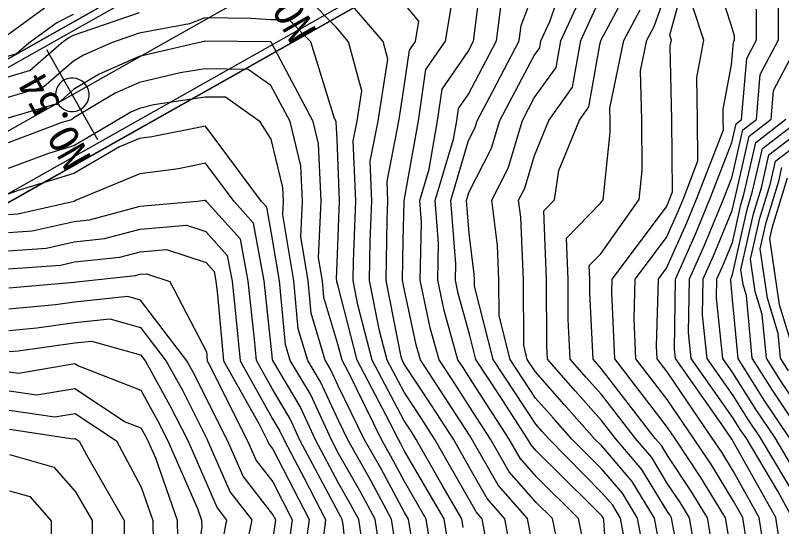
# Model space of a CAD drawing. Extents: x 42655 to 43811, y -141820 to -141156.
# Drawn here: x 43032.8 to 43092.1, y -141500.6 to -141461.1 of the extents above; entities that cross this region are included whole.
import ezdxf

# ---------------------------------------------------------------- set-up
doc = ezdxf.new("R2010")
doc.units = 0
for name, color, linetype in [('D-BMK-HTXT_1', 7, 'Continuous'), ('D-BMK_1', 7, 'Continuous'), ('D-STR-STR2トンネル', 7, 'Continuous'), ('ZE_HICN', 7, 'Continuous'), ('ZE_LWCN', 7, 'Continuous'), ('着色', 7, 'Continuous')]:
    doc.layers.add(name, color=color, linetype=linetype)

msp = doc.modelspace()

# ---------------------------------------------------------------- linework, layer by layer
at = {"layer": 'D-BMK-HTXT_1'}
msp.add_line((43039.172, -141470.701), (43035.238, -141463.735), dxfattribs=at)
msp.add_lwpolyline([(43035.905, -141467.218), (43035.926, -141467.451), (43035.988, -141467.675), (43036.089, -141467.885), (43036.226, -141468.074), (43036.395, -141468.235), (43036.589, -141468.363), (43036.804, -141468.455), (43037.031, -141468.507), (43037.264, -141468.517), (43037.495, -141468.486), (43037.716, -141468.414), (43037.922, -141468.303), (43038.104, -141468.158), (43038.257, -141467.983), (43038.377, -141467.782), (43038.459, -141467.564), (43038.5, -141467.335), (43038.5, -141467.102), (43038.459, -141466.873), (43038.377, -141466.654), (43038.257, -141466.454), (43038.104, -141466.279), (43037.922, -141466.134), (43037.716, -141466.023), (43037.495, -141465.951), (43037.264, -141465.92), (43037.031, -141465.93), (43036.804, -141465.982), (43036.589, -141466.074), (43036.395, -141466.202), (43036.226, -141466.363), (43036.089, -141466.552), (43035.988, -141466.762), (43035.926, -141466.986), (43035.905, -141467.218)], dxfattribs=at)
at = {"layer": 'D-BMK_1'}
msp.add_lwpolyline([(43137.071, -141410.824), (43136.635, -141411.07), (43136.2, -141411.316), (43135.765, -141411.561), (43135.329, -141411.807), (43134.894, -141412.053), (43134.458, -141412.299), (43134.023, -141412.544), (43133.587, -141412.79), (43133.152, -141413.036), (43132.717, -141413.282), (43132.281, -141413.528), (43131.846, -141413.773), (43131.41, -141414.019), (43130.975, -141414.265), (42932.715, -141526.226)], dxfattribs=at)
at = {"layer": 'D-STR-STR2トンネル'}
for p, q in [((43087.053, -141433.469), (42774.793, -141609.807)), ((43087.348, -141433.992), (42775.088, -141610.33)), ((43091.527, -141441.393), (42779.268, -141617.731)), ((43091.822, -141441.915), (42779.563, -141618.253))]:
    msp.add_line(p, q, dxfattribs=at)
at = {"layer": 'ZE_HICN'}
for points in [[(43090.814, -141503.12), (43090.324, -141499.936), (43088.325, -141496.368), (43087.418, -141494.877), (43086.69, -141493.79), (43083.201, -141488.657), (43082.427, -141487.647), (43082.384, -141486.669), (43082.524, -141481.484), (43083.163, -141480.628), (43084.694, -141477.185), (43085.469, -141475.308), (43087.548, -141469.927), (43087.542, -141469.135), (43087.525, -141468.325), (43088.178, -141464.896), (43088.324, -141463.156), (43088.422, -141462.969), (43088.422, -141462.659), (43088.163, -141461.8), (43086.991, -141458.211)], [(43067.438, -141500.715), (43067.328, -141500.044), (43065.816, -141497.433), (43063.804, -141493.897), (43063.396, -141493.262), (43062.866, -141492.456), (43060.387, -141487.751), (43059.287, -141483.472), (43058.913, -141481.595), (43058.942, -141480.114), (43059.119, -141475.431), (43058.928, -141470.787), (43059.224, -141469.268), (43059.596, -141466.919), (43058.572, -141463.109), (43057.635, -141462.007), (43055.369, -141459.692)], [(43084.715, -141506.125), (43083.619, -141500.407), (43083.546, -141499.968), (43083.422, -141499.764), (43083.252, -141499.51), (43081.254, -141496.216), (43079.201, -141493.825), (43078.13, -141492.436), (43076.091, -141490.134), (43073.939, -141487.687), (43073.888, -141486.63), (43073.864, -141481.525), (43073.665, -141476.21), (43074.492, -141475.359), (43074.836, -141473.075), (43076.412, -141469.188), (43077.158, -141468.144), (43077.994, -141463.36), (43078.064, -141463.017), (43080.03, -141459.334)], [(43076.709, -141501.774), (43076.336, -141500.001), (43073.062, -141496.754), (43071.826, -141495.349), (43070.979, -141493.864), (43067.938, -141489.138), (43067.424, -141488.336), (43067.019, -141487.72), (43065.964, -141483.924), (43065.461, -141481.564), (43065.524, -141478.699), (43065.276, -141475.403), (43066.675, -141470.659), (43066.928, -141469.232), (43067.064, -141468.29), (43067.835, -141467.174), (43069.999, -141463.055), (43070.384, -141460.018)], [(43042.365, -141460.872), (43037.94, -141462.41), (43037.285, -141462.623), (43036.946, -141462.798), (43036.376, -141463.213), (43033.951, -141465.334), (43032.212, -141465.853)], [(43092.671, -141493.762), (43090.716, -141490.845), (43088.688, -141487.618), (43088.263, -141483.06), (43088.114, -141481.63), (43088.117, -141481.458), (43088.165, -141481.349), (43088.254, -141481.134), (43089.381, -141476.084), (43089.812, -141474.686), (43090.562, -141471.386), (43093.264, -141469.308)], [(43061.251, -141504.212), (43060.625, -141500.075), (43059.518, -141498.004), (43057.789, -141494.968), (43057.235, -141493.928), (43055.614, -141490.382), (43054.061, -141487.78), (43053.689, -141486.538), (43053.225, -141481.622), (43052.621, -141477.955), (43052.243, -141475.91), (43051.843, -141475.466), (43047.494, -141469.64), (43043.35, -141470.481), (43042.411, -141470.607), (43040.843, -141471.257), (43037.335, -141473.314), (43033.01, -141474.637), (43032.254, -141474.919)], [(43032.288, -141482.164), (43037.36, -141481.714), (43037.374, -141481.712), (43037.528, -141481.695), (43042.081, -141481.214), (43042.46, -141481.114), (43042.954, -141481.07), (43044.756, -141481.661), (43047.576, -141487.111), (43047.643, -141487.811), (43047.772, -141488.042), (43050.735, -141493.959), (43051.414, -141495.518), (43052.711, -141497.182), (43054.219, -141500.105), (43053.497, -141505.367)], [(43032.326, -141490.134), (43034.458, -141490.453), (43037.413, -141489.945), (43041.295, -141492.527), (43042.515, -141493.004), (43042.845, -141493.6), (43043.044, -141493.995), (43043.628, -141495.327), (43045.319, -141500.147), (43045.358, -141502.923), (43044.891, -141506.311), (43044.355, -141508.454), (43042.601, -141511.319), (43042.142, -141511.927), (43041.808, -141512.489), (43037.541, -141517.257), (43036.906, -141517.902), (43035.982, -141518.679), (43033.676, -141520.154), (43032.469, -141520.84)]]:
    msp.add_lwpolyline(points, dxfattribs=at)
at = {"layer": 'ZE_LWCN'}
for points in [[(43080.013, -141502.208), (43079.595, -141499.986), (43078.989, -141498.986), (43078.157, -141498.017), (43074.042, -141493.849), (43073.527, -141493.269), (43073.043, -141492.719), (43069.742, -141487.707), (43068.302, -141482.032), (43068.3, -141481.551), (43068.281, -141481.091), (43067.886, -141477.958), (43067.693, -141475.391), (43067.871, -141474.786), (43069.619, -141471.356), (43070.258, -141469.217), (43072.91, -141464.189), (43073.349, -141463.575), (43073.442, -141463.039), (43074.134, -141461.538), (43075.745, -141456.865)], [(43088.36, -141503.797), (43087.716, -141499.948), (43085.819, -141496.832), (43083.79, -141493.804), (43083.221, -141492.966), (43079.155, -141487.663), (43078.926, -141482.521), (43078.954, -141481.501), (43083.141, -141475.888), (43083.305, -141475.519), (43083.388, -141475.318), (43083.611, -141474.741), (43083.566, -141469.154), (43083.447, -141463.434), (43083.532, -141462.992), (43083.403, -141462.599), (43084.972, -141456.822)], [(43081.707, -141504.241), (43080.907, -141499.98), (43079.744, -141498.063), (43078.148, -141496.205), (43075.814, -141493.841), (43074.382, -141492.224), (43073.034, -141490.692), (43071.064, -141487.701), (43070.205, -141484.314), (43070.192, -141481.542), (43070.081, -141478.889), (43069.639, -141475.382), (43070.905, -141472.899), (43072.006, -141469.208), (43072.925, -141467.467), (43074.618, -141465.098), (43074.979, -141463.032), (43077.647, -141457.242)], [(43073.095, -141503.734), (43072.411, -141500.02), (43070.129, -141497.425), (43068.104, -141493.877), (43067.96, -141493.652), (43065.813, -141490.306), (43064.119, -141487.733), (43063.797, -141486.574), (43062.817, -141481.97), (43062.738, -141481.577), (43062.8, -141478.495), (43062.866, -141475.51), (43062.858, -141475.414), (43062.899, -141475.276), (43063.97, -141469.246), (43064.543, -141465.266), (43066.058, -141463.074), (43066.915, -141457.969)], [(43075.108, -141503.732), (43074.325, -141500.011), (43073.072, -141498.768), (43070.978, -141496.387), (43069.542, -141493.871), (43067.949, -141491.395), (43066.619, -141489.321), (43065.569, -141487.727), (43064.88, -141485.249), (43064.097, -141481.571), (43064.195, -141477.104), (43064.067, -141475.408), (43064.787, -141472.967), (43065.449, -141469.239), (43065.803, -141466.778), (43067.82, -141463.86), (43068.239, -141463.063), (43068.857, -141458.185)], [(43092.88, -141499.924), (43091.75, -141497.906), (43089.302, -141493.778), (43088.858, -141493.116), (43088.306, -141492.238), (43085.067, -141487.635), (43084.857, -141485.613), (43084.917, -141481.473), (43086.082, -141478.85), (43087.55, -141475.298), (43088.218, -141473.568), (43089.043, -141469.938), (43090.103, -141469.123), (43090.396, -141465.642), (43091.803, -141462.953), (43091.806, -141458.521)], [(43069.162, -141501.447), (43068.902, -141500.036), (43068.431, -141499.501), (43067.983, -141498.716), (43065.237, -141493.891), (43064.202, -141492.276), (43062.855, -141490.231), (43061.546, -141487.745), (43060.965, -141485.485), (43060.188, -141481.589), (43060.25, -141478.515), (43060.367, -141475.426), (43060.241, -141472.361), (43060.845, -141469.261), (43061.604, -141464.464), (43061.236, -141463.096), (43057.62, -141458.847)], [(43078.724, -141506.153), (43078.318, -141500.176), (43078.284, -141499.992), (43078.234, -141499.91), (43078.165, -141499.83), (43077.297, -141498.95), (43073.053, -141494.74), (43072.675, -141494.311), (43072.416, -141493.857), (43070.269, -141490.52), (43068.421, -141487.713), (43067.923, -141485.75), (43067.047, -141482.599), (43066.825, -141481.558), (43066.853, -141480.293), (43066.484, -141475.397), (43067.852, -141470.758), (43068.334, -141469.814), (43068.51, -141469.225), (43069.712, -141466.945), (43071.76, -141463.047), (43071.911, -141461.85), (43072.887, -141459.263)], [(43083.28, -141505.63), (43082.218, -141499.974), (43080.499, -141497.14), (43078.14, -141494.392), (43077.587, -141493.833), (43075.237, -141491.179), (43073.024, -141488.665), (43072.386, -141487.695), (43072.107, -141486.596), (43072.083, -141481.533), (43071.882, -141476.687), (43071.716, -141475.372), (43072.191, -141474.441), (43072.946, -141471.911), (43074.045, -141469.199), (43075.888, -141466.621), (43076.517, -141463.024), (43077.978, -141459.854)], [(43087.1, -141504.583), (43086.326, -141499.955), (43085.02, -141497.809), (43083.231, -141495.139), (43082.764, -141494.37), (43082.284, -141493.811), (43078.111, -141488.395), (43077.8, -141488.044), (43077.472, -141487.671), (43077.228, -141482.546), (43077.223, -141481.509), (43077.182, -141480.429), (43078.07, -141479.516), (43081.025, -141475.329), (43081.269, -141473.076), (43081.235, -141469.165), (43081.142, -141465.364), (43081.622, -141463.001), (43082.193, -141461.929), (43083.064, -141459.435)], [(43071.416, -141504.151), (43070.656, -141500.028), (43069.28, -141498.463), (43067.971, -141496.17), (43066.671, -141493.884), (43065.007, -141491.291), (43062.845, -141488.006), (43062.705, -141487.74), (43062.642, -141487.498), (43061.463, -141481.583), (43061.557, -141476.917), (43061.614, -141475.42), (43061.553, -141473.935), (43062.465, -141469.253), (43062.749, -141467.463), (43063.283, -141463.754), (43063.746, -141463.084), (43064.007, -141461.525), (43062.713, -141459.972)], [(43089.738, -141504.436), (43089.045, -141499.942), (43088.336, -141498.676), (43086.619, -141495.854), (43085.24, -141493.797), (43083.211, -141490.811), (43080.791, -141487.655), (43080.655, -141484.595), (43080.739, -141481.493), (43083.152, -141478.258), (43083.999, -141476.352), (43084.429, -141475.313), (43085.579, -141472.334), (43085.554, -141469.145), (43085.486, -141465.88), (43086.038, -141462.98), (43085.197, -141460.405)], [(43035.047, -141460.521), (43032.197, -141462.594)], [(43037.277, -141460.997), (43035.997, -141461.659), (43033.845, -141463.225), (43032.89, -141464.06), (43032.204, -141464.265)], [(43085.36, -141502.495), (43084.936, -141499.961), (43084.221, -141498.786), (43083.241, -141497.325), (43082.009, -141495.293), (43080.743, -141493.818), (43078.121, -141490.416), (43076.946, -141489.089), (43075.705, -141487.679), (43075.558, -141484.588), (43075.543, -141481.517), (43075.424, -141478.32), (43078.051, -141475.616), (43078.245, -141475.342), (43078.808, -141470.125), (43078.8, -141469.176), (43078.778, -141468.255), (43079.843, -141463.009), (43081.112, -141460.632)], [(43091.891, -141501.803), (43091.602, -141499.93), (43088.314, -141494.06), (43088.217, -141493.9), (43088.139, -141493.783), (43087.368, -141492.649), (43083.844, -141487.641), (43083.771, -141486.94), (43083.85, -141481.478), (43085.388, -141478.017), (43086.51, -141475.303), (43088.206, -141470.912), (43088.537, -141469.456), (43088.962, -141469.129), (43089.36, -141464.399), (43090.113, -141462.961), (43090.114, -141460.59)], [(43066.288, -141502.121), (43065.949, -141500.05), (43062.876, -141494.744), (43062.603, -141494.232), (43062.416, -141493.904), (43061.767, -141492.576), (43059.228, -141487.756), (43057.728, -141481.923), (43057.657, -141481.686), (43057.649, -141481.601), (43057.63, -141481.485), (43057.717, -141479.546), (43057.872, -141475.437), (43057.675, -141470.645), (43057.614, -141469.343), (43057.598, -141469.276), (43057.474, -141469.042), (43055.648, -141463.122), (43053.967, -141461.406), (43052.544, -141461.417), (43051.023, -141461.302), (43047.455, -141461.269), (43046.265, -141461.722), (43042.372, -141462.456), (43040.248, -141463.194), (43038.071, -141464.148), (43037.294, -141464.612), (43035.013, -141466.607), (43032.219, -141467.441)], [(43065.138, -141503.527), (43064.57, -141500.057), (43062.888, -141497.152), (43061.831, -141495.175), (43061.111, -141493.91), (43058.608, -141488.786), (43058.068, -141487.762), (43057.75, -141486.521), (43056.665, -141482.899), (43056.543, -141481.606), (43056.251, -141479.83), (43056.448, -141475.444), (43056.239, -141471.024), (43055.819, -141469.284), (43052.601, -141463.195), (43052.583, -141463.137), (43052.566, -141463.12), (43052.552, -141463.12), (43052.537, -141463.119), (43047.463, -141463.071), (43047.407, -141463.092), (43047.033, -141463.163), (43042.381, -141464.265), (43039.295, -141465.617), (43037.304, -141466.805), (43036.074, -141467.881), (43032.227, -141469.029)], [(43093.425, -141498.83), (43090.425, -141493.773), (43089.477, -141492.359), (43088.298, -141490.482), (43086.291, -141487.629), (43085.943, -141484.285), (43085.983, -141481.468), (43086.776, -141479.683), (43088.23, -141476.165), (43088.398, -141475.412), (43088.463, -141475.204), (43089.549, -141470.421), (43091.243, -141469.118), (43091.431, -141466.884), (43093.259, -141463.393)], [(43063.988, -141504.933), (43063.191, -141500.063), (43062.899, -141499.559), (43061.06, -141496.118), (43059.807, -141493.916), (43057.765, -141489.736), (43057.183, -141488.463), (43056.768, -141487.768), (43055.673, -141484.112), (43055.437, -141481.611), (43054.872, -141478.176), (43054.994, -141475.451), (43054.864, -141472.705), (43054.04, -141469.293), (43052.568, -141466.508), (43050.813, -141465.263), (43047.473, -141465.222), (43045.534, -141465.521), (43042.39, -141466.266), (43040.519, -141467.085), (43037.315, -141468.998), (43037.136, -141469.154), (43036.396, -141469.375), (43032.236, -141470.93)], [(43062.806, -141506.078), (43061.897, -141500.069), (43060.289, -141497.061), (43058.502, -141493.922), (43057.777, -141492.439), (43056.399, -141489.422), (43055.414, -141487.774), (43054.681, -141485.325), (43054.331, -141481.617), (43053.492, -141476.521), (43053.54, -141475.458), (43053.49, -141474.386), (43052.587, -141470.652), (43051.725, -141469.303), (43049.056, -141467.411), (43047.484, -141467.392), (43043.502, -141468.005), (43042.4, -141468.267), (43041.744, -141468.554), (43040.399, -141469.356), (43037.325, -141471.159), (43035.363, -141471.759), (43032.245, -141472.925)], [(43093.416, -141496.916), (43091.548, -141493.767), (43090.097, -141491.602), (43088.289, -141488.726), (43087.514, -141487.624), (43087.028, -141482.958), (43087.05, -141481.463), (43087.471, -141480.516), (43088.242, -141478.65), (43088.89, -141475.748), (43089.137, -141474.945), (43090.055, -141470.904), (43092.384, -141469.113)], [(43093.398, -141493.166), (43091.335, -141490.087), (43089.78, -141487.613), (43089.325, -141482.741), (43089.072, -141481.911), (43088.905, -141480.754), (43089.873, -141476.42), (43090.487, -141474.426), (43091.068, -141471.869), (43093.163, -141470.258)], [(43093.39, -141491.473), (43091.954, -141489.33), (43090.872, -141487.608), (43090.555, -141484.217), (43090.01, -141482.433), (43089.652, -141479.946), (43090.364, -141476.755), (43091.162, -141474.167), (43091.574, -141472.352), (43093.061, -141471.208)], [(43059.695, -141502.346), (43059.352, -141500.081), (43058.747, -141498.947), (43057.8, -141497.285), (43056.015, -141493.934), (43054.83, -141491.341), (43052.708, -141487.787), (43052.697, -141487.751), (43052.666, -141487.417), (43052.052, -141481.627), (43051.225, -141477.155), (43049.714, -141475.475), (43047.508, -141472.52), (43045.405, -141472.946), (43042.423, -141473.346), (43037.447, -141475.409), (43037.345, -141475.469), (43037.13, -141475.534), (43033.002, -141476.451), (43032.262, -141476.508)], [(43092.573, -141488.573), (43091.964, -141487.603), (43091.786, -141485.693), (43090.949, -141482.954), (43090.399, -141479.138), (43090.856, -141477.091), (43091.837, -141473.908), (43092.081, -141472.834)], [(43093.016, -141487.168), (43091.887, -141483.476), (43091.146, -141478.329), (43091.347, -141477.427), (43092.512, -141473.648)], [(43058.751, -141506.247), (43058.14, -141500.48), (43058.08, -141500.087), (43057.975, -141499.89), (43057.811, -141499.602), (43054.795, -141493.94), (43054.045, -141492.3), (43052.678, -141490.009), (43051.44, -141487.793), (43051.281, -141486.124), (43050.805, -141481.633), (43050.207, -141478.4), (43047.585, -141475.485), (43047.521, -141475.399), (43047.46, -141475.412), (43046.886, -141475.489), (43042.435, -141475.876), (43038.502, -141476.921), (43037.352, -141477.043), (43034.098, -141477.766), (43032.268, -141477.905)], [(43032.275, -141479.302), (43035.194, -141479.08), (43037.36, -141478.599), (43039.695, -141478.352), (43042.443, -141477.622), (43046.03, -141477.31), (43047.532, -141477.803), (43049.189, -141479.644), (43049.558, -141481.639), (43049.852, -141484.409), (43050.174, -141487.799), (43052.689, -141492.3), (43053.261, -141493.259), (43053.575, -141493.945), (43055.136, -141496.877), (43056.796, -141500.093), (43056.591, -141501.583)], [(43032.281, -141480.7), (43036.289, -141480.395), (43037.367, -141480.155), (43040.888, -141479.783), (43042.452, -141479.368), (43044.492, -141479.19), (43047.544, -141480.191), (43048.171, -141480.889), (43048.311, -141481.645), (43048.422, -141482.694), (43048.908, -141487.805), (43051.619, -141492.657), (43052.267, -141493.952), (43052.416, -141494.293), (43052.7, -141494.657), (43055.508, -141500.099), (43055.044, -141503.475)], [(43052.732, -141501.562), (43052.931, -141500.111), (43052.723, -141499.708), (43050.412, -141496.743), (43049.202, -141493.966), (43047.593, -141490.753), (43046.671, -141488.922), (43046.059, -141487.818), (43042.469, -141483.112), (43041.507, -141482.841), (43037.382, -141483.28), (43035.91, -141483.486), (43032.296, -141483.807)], [(43032.304, -141485.45), (43034.46, -141485.259), (43037.389, -141484.848), (43040.101, -141484.559), (43042.479, -141485.23), (43044.459, -141487.825), (43045.714, -141490.091), (43047.608, -141493.85), (43047.67, -141493.973), (43049.41, -141497.968), (43051.088, -141500.12), (43050.39, -141503.439), (43049.911, -141506.288), (43048.231, -141511.806), (43047.971, -141512.46), (43047.697, -141512.857), (43045.18, -141515.572), (43042.633, -141518.002), (43042.062, -141518.65), (43039.908, -141521.503), (43037.568, -141522.992), (43036.572, -141523.629), (43034.427, -141524.849), (43032.493, -141525.773)], [(43032.311, -141487.094), (43033.011, -141487.032), (43037.396, -141486.416), (43038.696, -141486.278), (43042.489, -141487.348), (43042.859, -141487.833), (43044.758, -141491.261), (43046.128, -141493.98), (43047.624, -141497.393), (43048.409, -141499.193), (43049.138, -141500.129), (43048.835, -141501.573), (43048.04, -141506.297), (43047.672, -141507.507), (43046.724, -141511.296), (43046.006, -141512.469), (43044.209, -141514.407), (43042.623, -141515.92), (43040.212, -141518.659), (43038.94, -141520.342), (43037.559, -141521.221), (43035.607, -141522.471), (43032.485, -141524.245)], [(43032.319, -141488.653), (43033.048, -141488.762), (43037.404, -141488.013), (43037.691, -141488.204), (43042.502, -141490.084), (43043.802, -141492.43), (43044.586, -141493.988), (43046.887, -141499.237), (43047.204, -141500.138), (43047.211, -141500.657), (43046.432, -141506.304), (43045.539, -141509.875), (43043.946, -141512.479), (43043.238, -141513.242), (43042.613, -141513.838), (43038.362, -141518.667), (43037.973, -141519.182), (43037.551, -141519.45), (43034.641, -141521.313), (43032.477, -141522.542)], [(43032.333, -141491.615), (43035.867, -141492.144), (43037.422, -141491.877), (43040.623, -141494.006), (43042.537, -141497.597), (43043.435, -141500.156), (43043.504, -141505.189), (43043.349, -141506.319), (43043.17, -141507.033), (43042.586, -141507.988), (43040.812, -141510.332), (43039.526, -141512.499), (43037.529, -141514.731), (43035.762, -141516.529), (43033.186, -141518.692), (43032.71, -141518.996)], [(43032.339, -141493.097), (43037.277, -141493.835), (43037.431, -141493.809), (43037.748, -141494.02), (43038.311, -141495.076), (43041.227, -141500.166), (43041.228, -141501.775), (43041.306, -141506.328), (43039.483, -141508.738), (43037.516, -141512.052), (43037.218, -141512.51), (43034.617, -141515.156), (43032.451, -141516.974)], [(43032.349, -141495.058), (43035.777, -141496.045), (43037.45, -141497.939), (43038.733, -141500.178), (43038.736, -141504.822), (43038.762, -141506.34), (43038.154, -141507.143), (43037.499, -141508.248), (43034.711, -141512.522), (43033.472, -141513.782), (43032.44, -141514.649)], [(43032.362, -141497.872), (43033.917, -141498.32), (43035.572, -141500.192), (43035.566, -141504.038), (43035.827, -141506.354), (43032.428, -141512.037)]]:
    msp.add_lwpolyline(points, dxfattribs=at)
at = {"layer": '着色'}
msp.add_lwpolyline([(42779.563, -141618.253), (43091.823, -141441.915), (43087.053, -141433.469), (42774.793, -141609.807)], close=True, dxfattribs=at)

# ---------------------------------------------------------------- texts
at = {"layer": 'D-BMK-HTXT_1'}
for s, p in [('NO.53', (43056.143, -141462.266)), ('NO.54', (43038.728, -141472.101))]:
    msp.add_text(s, height=2.3065, rotation=119.45336, dxfattribs=at).set_placement(p)

doc.saveas('drawing.dxf')
